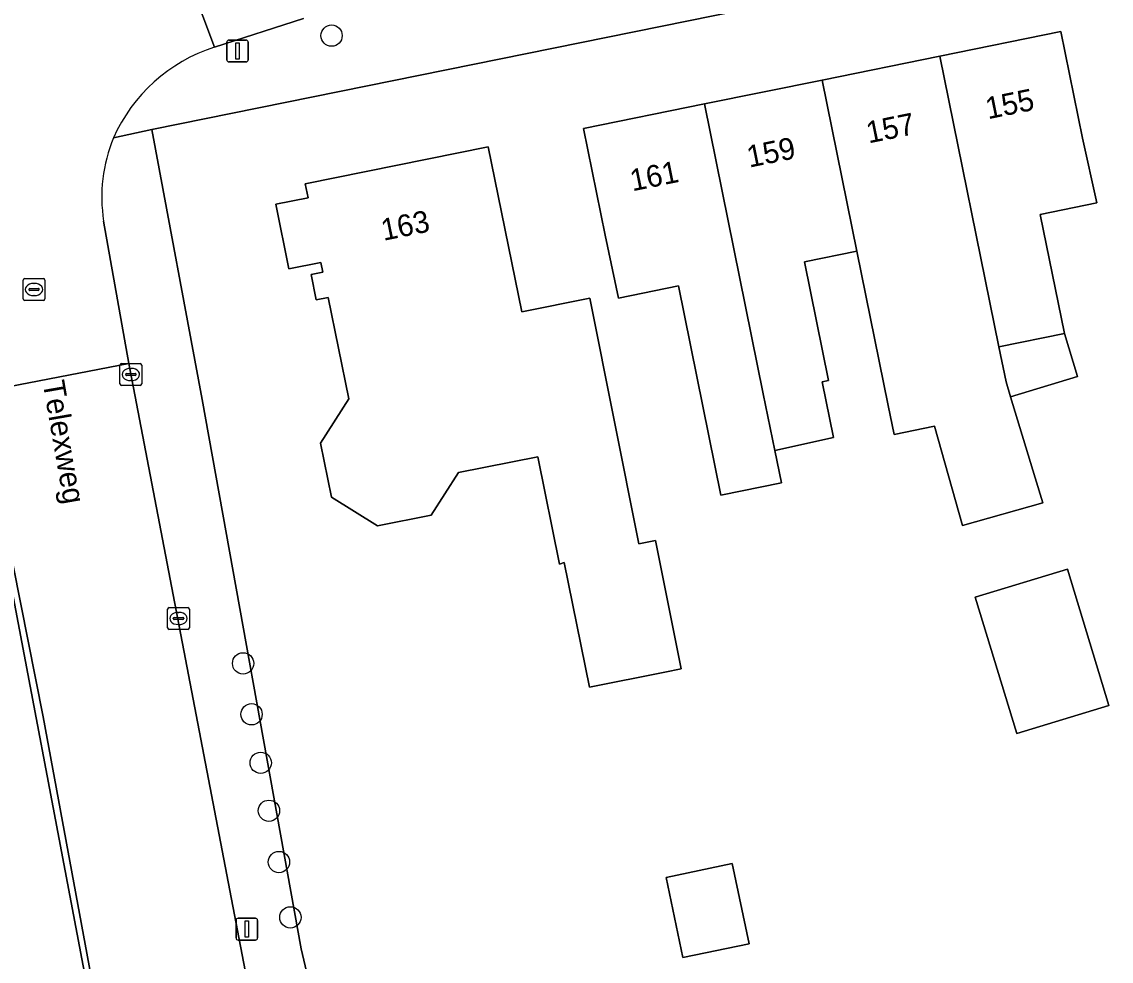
# Model space of a CAD drawing. Extents: x 162989 to 165008, y 383432 to 384338.
# Drawn here: x 163404.1 to 163454.1, y 383988.8 to 384031.9 of the extents above; entities that cross this region are included whole.
import ezdxf

# ---------------------------------------------------------------- set-up
doc = ezdxf.new("R2010")
doc.units = 0
for name, color, linetype in [('IMGEO_Boom', 7, 'Continuous'), ('IMGEO_Erf', 7, 'Continuous'), ('IMGEO_Hek', 7, 'Continuous'), ('IMGEO_Kolk', 7, 'Continuous'), ('IMGEO_Lichtmast', 7, 'Continuous'), ('IMGEO_Openbare_ruimte_label', 7, 'Continuous'), ('IMGEO_Pand', 7, 'Continuous'), ('IMGEO_Pand_nummerreeks', 7, 'Continuous'), ('IMGEO_Rijbaan_lokaal_gesloten', 7, 'Continuous'), ('IMGEO_Rijbaan_lokaal_open', 7, 'Continuous'), ('IMGEO_Rioolput', 7, 'Continuous'), ('IMGEO_Voetpad_open', 7, 'Continuous')]:
    doc.layers.add(name, color=color, linetype=linetype)

msp = doc.modelspace()

# ---------------------------------------------------------------- linework, layer by layer
at = {"layer": 'IMGEO_Boom'}
for centre in [(163418.294, 384031.272), (163414.235, 384002.456), (163414.62, 384000.118), (163415.043, 383997.891), (163415.418, 383995.69), (163415.879, 383993.335), (163416.403, 383990.798)]:
    msp.add_circle(centre, 0.489, dxfattribs=at)
at = {"layer": 'IMGEO_Erf'}
for points in [[(163454.196, 384035.371), (163450.784, 384034.639), (163450.636, 384035.203), (163410.036, 384026.962), (163412.357, 384014.563), (163416.896, 383989.35), (163417.337, 383987.477)], [(163402.681, 383985.882), (163407.549, 383985.103), (163402.405, 384012.156)]]:
    msp.add_lwpolyline(points, dxfattribs=at)
for points in [[(163449.475, 384014.694), (163450.602, 384010.976), (163450.951, 384009.823), (163447.26, 384008.789), (163445.984, 384013.343), (163444.123, 384012.966), (163443.855, 384014.29), (163442.417, 384021.383), (163440.013, 384020.896), (163441.119, 384015.442), (163440.824, 384015.382), (163441.344, 384012.819), (163438.646, 384012.23), (163438.947, 384010.744), (163436.173, 384010.181), (163435.344, 384014.271), (163434.226, 384019.784), (163431.463, 384019.216), (163430.86, 384022.115), (163429.867, 384027.015), (163435.419, 384028.141), (163440.825, 384029.236), (163446.232, 384030.333), (163451.783, 384031.458), (163452.776, 384026.559), (163453.43, 384023.594), (163450.836, 384023.068), (163451.946, 384017.597), (163452.544, 384015.624)], [(163433.169, 384008.101), (163434.352, 384002.209), (163433.593, 384002.057), (163430.142, 384001.357), (163428.98, 384007.08), (163428.767, 384007.016), (163427.767, 384011.945), (163424.119, 384011.224), (163422.862, 384009.265), (163420.402, 384008.765), (163418.286, 384010.091), (163417.785, 384012.56), (163419.081, 384014.594), (163418.135, 384019.259), (163417.595, 384019.149), (163417.36, 384020.305), (163417.899, 384020.414), (163417.807, 384020.864), (163416.336, 384020.565), (163415.735, 384023.529), (163417.219, 384023.83), (163417.089, 384024.469), (163425.491, 384026.173), (163427.029, 384018.588), (163430.147, 384019.22), (163432.41, 384007.949)], [(163452.087, 384006.78), (163453.991, 384000.525), (163449.753, 383999.235), (163447.849, 384005.49)], [(163437.464, 383989.585), (163434.424, 383988.95), (163433.656, 383992.626), (163436.683, 383993.268)]]:
    msp.add_lwpolyline(points, close=True, dxfattribs=at)
at = {"layer": 'IMGEO_Hek'}
msp.add_lwpolyline([(163402.405, 384012.156), (163407.549, 383985.103), (163402.681, 383985.882)], dxfattribs=at)
at = {"layer": 'IMGEO_Kolk'}
for p, q in [((163408.58, 384015.29), (163408.58, 384016.142)), ((163408.655, 384016.216), (163409.507, 384016.216)), ((163409.581, 384016.142), (163409.581, 384015.29)), ((163408.839, 384015.71), (163408.839, 384015.722)), ((163409.277, 384015.673), (163408.879, 384015.673)), ((163408.882, 384015.759), (163409.28, 384015.759)), ((163409.068, 384015.996), (163409.093, 384015.996)), ((163409.323, 384015.722), (163409.323, 384015.71)), ((163409.507, 384015.216), (163408.655, 384015.216)), ((163409.091, 384015.436), (163409.066, 384015.436)), ((163410.768, 384004.093), (163410.768, 384004.945)), ((163410.843, 384005.019), (163411.695, 384005.019)), ((163411.07, 384004.562), (163411.468, 384004.562)), ((163411.256, 384004.799), (163411.281, 384004.799)), ((163411.769, 384004.945), (163411.769, 384004.093)), ((163411.027, 384004.513), (163411.027, 384004.525)), ((163411.465, 384004.476), (163411.067, 384004.476)), ((163411.279, 384004.239), (163411.254, 384004.239)), ((163411.511, 384004.525), (163411.511, 384004.513)), ((163411.695, 384004.019), (163410.843, 384004.019))]:
    msp.add_line(p, q, dxfattribs=at)
for points in [[(163408.58, 384015.29), (163408.58, 384016.142)], [(163408.655, 384016.216), (163409.507, 384016.216)], [(163409.581, 384016.142), (163409.581, 384015.29)], [(163409.507, 384015.216), (163408.655, 384015.216)], [(163410.768, 384004.093), (163410.768, 384004.945)], [(163410.843, 384005.019), (163411.695, 384005.019)], [(163411.769, 384004.945), (163411.769, 384004.093)], [(163411.695, 384004.019), (163410.843, 384004.019)]]:
    msp.add_lwpolyline(points, dxfattribs=at)
for centre, radius, start, end in [((163408.657, 384016.14), 0.0765, 91.552, 178.448), ((163408.657, 384016.14), 0.0765, 91.552, 178.448), ((163409.505, 384016.14), 0.0765, 1.552, 88.448), ((163409.505, 384016.14), 0.0765, 1.552, 88.448), ((163408.879, 384015.719), 0.0403, 85.8775, 175.7526), ((163408.876, 384015.709), 0.0366, 178.938, 274.7102), ((163409.28, 384015.716), 0.043, 264.8664, 352.4533), ((163409.284, 384015.721), 0.0386, 1.7309, 96.639), ((163408.657, 384015.292), 0.0765, 181.552, 268.448), ((163408.657, 384015.292), 0.0765, 181.552, 268.448), ((163409.505, 384015.292), 0.0765, 271.552, 358.448), ((163409.505, 384015.292), 0.0765, 271.552, 358.448), ((163410.845, 384004.943), 0.0765, 91.552, 178.448), ((163410.845, 384004.943), 0.0765, 91.552, 178.448), ((163411.067, 384004.522), 0.0403, 85.8775, 175.7526), ((163411.472, 384004.524), 0.0386, 1.7309, 96.639), ((163411.693, 384004.943), 0.0765, 1.552, 88.448), ((163411.693, 384004.943), 0.0765, 1.552, 88.448), ((163410.845, 384004.095), 0.0765, 181.552, 268.448), ((163410.845, 384004.095), 0.0765, 181.552, 268.448), ((163411.064, 384004.512), 0.0366, 178.938, 274.7102), ((163411.468, 384004.519), 0.043, 264.8664, 352.4533), ((163411.693, 384004.095), 0.0765, 271.552, 358.448), ((163411.693, 384004.095), 0.0765, 271.552, 358.448)]:
    msp.add_arc(centre, radius, start, end, dxfattribs=at)
for centre, major_axis, ratio, start_param, end_param in [((163409.067, 384015.716), (-0.387, 0.002), 0.722429, 4.712389, 7.853982), ((163409.092, 384015.716), (-0.39, 0.002), 0.717154, 1.570796, 4.712389), ((163411.255, 384004.519), (-0.387, 0.002), 0.722429, 4.712389, 7.853982), ((163411.28, 384004.519), (-0.39, 0.002), 0.717154, 1.570796, 4.712389)]:
    msp.add_ellipse(centre, major_axis=major_axis, ratio=ratio, start_param=start_param, end_param=end_param, dxfattribs=at)
at = {"layer": 'IMGEO_Lichtmast'}
for p, q in [((163413.481, 384030.168), (163413.481, 384030.968)), ((163413.481, 384030.968), (163413.481, 384030.168)), ((163413.581, 384031.068), (163414.371, 384031.068)), ((163414.371, 384031.068), (163413.581, 384031.068)), ((163414.471, 384030.968), (163414.471, 384030.168)), ((163414.471, 384030.168), (163414.471, 384030.968)), ((163414.371, 384030.068), (163413.581, 384030.068)), ((163413.581, 384030.068), (163414.371, 384030.068)), ((163413.908, 383989.858), (163413.908, 383990.658)), ((163413.908, 383990.658), (163413.908, 383989.858)), ((163414.008, 383990.758), (163414.798, 383990.758)), ((163414.798, 383990.758), (163414.008, 383990.758)), ((163414.898, 383990.658), (163414.898, 383989.858)), ((163414.898, 383989.858), (163414.898, 383990.658)), ((163414.798, 383989.758), (163414.008, 383989.758)), ((163414.008, 383989.758), (163414.798, 383989.758))]:
    msp.add_line(p, q, dxfattribs=at)
for points in [[(163413.901, 384030.943), (163414.051, 384030.943), (163414.051, 384030.193), (163413.901, 384030.193), (163413.901, 384030.943)], [(163414.328, 383990.633), (163414.478, 383990.633), (163414.478, 383989.883), (163414.328, 383989.883), (163414.328, 383990.633)]]:
    msp.add_lwpolyline(points, dxfattribs=at)
for centre, start, end in [((163413.581, 384030.968), 90, 180), ((163413.581, 384030.968), 90, 180), ((163414.371, 384030.968), 0, 90), ((163414.371, 384030.968), 360, 90), ((163413.581, 384030.168), 180, 270), ((163413.581, 384030.168), 180, 270), ((163414.371, 384030.168), 270, 0), ((163414.371, 384030.168), 270, 0), ((163414.008, 383990.658), 90, 180), ((163414.008, 383990.658), 90, 180), ((163414.798, 383990.658), 0, 90), ((163414.798, 383990.658), 360, 90), ((163414.008, 383989.858), 180, 270), ((163414.008, 383989.858), 180, 270), ((163414.798, 383989.858), 270, 0), ((163414.798, 383989.858), 270, 0)]:
    msp.add_arc(centre, 0.1, start, end, dxfattribs=at)
at = {"layer": 'IMGEO_Pand'}
for points in [[(163448.94, 384016.988), (163451.946, 384017.597), (163450.836, 384023.068), (163453.43, 384023.594), (163452.776, 384026.559), (163451.783, 384031.458), (163446.232, 384030.333)], [(163446.232, 384030.333), (163440.825, 384029.236), (163442.417, 384021.383), (163443.855, 384014.29), (163444.123, 384012.966), (163445.984, 384013.343), (163447.26, 384008.789), (163450.951, 384009.823), (163450.602, 384010.976), (163449.475, 384014.694), (163449.265, 384015.388), (163448.94, 384016.988)], [(163440.825, 384029.236), (163435.419, 384028.141), (163438.118, 384014.833), (163438.646, 384012.23), (163441.344, 384012.819), (163440.824, 384015.382), (163441.119, 384015.442), (163440.013, 384020.896), (163442.417, 384021.383)], [(163435.419, 384028.141), (163429.867, 384027.015), (163430.86, 384022.115), (163431.463, 384019.216), (163434.226, 384019.784), (163435.344, 384014.271), (163436.173, 384010.181), (163438.947, 384010.744), (163438.646, 384012.23), (163438.118, 384014.833)], [(163430.147, 384019.22), (163427.029, 384018.588), (163425.491, 384026.173), (163417.089, 384024.469), (163417.219, 384023.83), (163415.735, 384023.529), (163416.336, 384020.565), (163417.807, 384020.864), (163417.899, 384020.414), (163417.36, 384020.305), (163417.595, 384019.149), (163418.135, 384019.259), (163419.081, 384014.594), (163417.785, 384012.56), (163418.286, 384010.091), (163420.402, 384008.765), (163422.862, 384009.265), (163424.119, 384011.224), (163427.767, 384011.945), (163428.767, 384007.016), (163428.98, 384007.08), (163430.142, 384001.357), (163433.593, 384002.057), (163434.352, 384002.209), (163433.169, 384008.101), (163432.41, 384007.949)], [(163451.946, 384017.597), (163448.94, 384016.988), (163449.265, 384015.388), (163449.475, 384014.694), (163452.544, 384015.624)], [(163452.087, 384006.78), (163447.849, 384005.49), (163449.753, 383999.235), (163453.991, 384000.525)], [(163436.683, 383993.268), (163433.656, 383992.626), (163434.424, 383988.95), (163437.464, 383989.585)]]:
    msp.add_lwpolyline(points, close=True, dxfattribs=at)
at = {"layer": 'IMGEO_Rijbaan_lokaal_gesloten'}
msp.add_lwpolyline([(163470.865, 384049.76), (163423.331, 384040.11), (163421.809, 384039.768), (163419.942, 384039.312), (163418.085, 384038.817), (163416.239, 384038.284), (163414.405, 384037.712), (163412.582, 384037.103), (163410.773, 384036.455), (163412.913, 384030.74), (163417.003, 384032.055)], dxfattribs=at)
at = {"layer": 'IMGEO_Rijbaan_lokaal_open'}
for points in [[(163412.913, 384030.74), (163410.773, 384036.455), (163409.808, 384036.105), (163407.951, 384035.397), (163406.108, 384034.653), (163404.28, 384033.872), (163403.711, 384033.585)], [(163401.911, 384015.809), (163402.087, 384014.898), (163408.985, 384016.224), (163407.83, 384022.758)]]:
    msp.add_lwpolyline(points, dxfattribs=at)
msp.add_lwpolyline([(163408.985, 384016.224), (163402.087, 384014.898), (163402.626, 384012.196), (163405.058, 384000), (163411.655, 383964.3), (163416.139, 383963.585), (163418.985, 383963.182), (163418.887, 383963.711), (163418.246, 383967.194), (163416.961, 383974.175), (163414.715, 383986.371), (163414.685, 383986.526)], close=True, dxfattribs=at)
for centre, radius, start, end in [((163415.268, 384023.456), 7.655, 107.9191, 155.9241), ((163414.903, 384023.864), 7.159, 157.7117, 188.8843)]:
    msp.add_arc(centre, radius, start, end, dxfattribs=at)
at = {"layer": 'IMGEO_Rioolput'}
for p, q in [((163404.209, 384020.118), (163405.061, 384020.118)), ((163404.134, 384019.192), (163404.134, 384020.044)), ((163404.393, 384019.612), (163404.393, 384019.624)), ((163404.831, 384019.575), (163404.433, 384019.575)), ((163404.436, 384019.661), (163404.834, 384019.661)), ((163404.622, 384019.898), (163404.647, 384019.898)), ((163404.877, 384019.624), (163404.877, 384019.612)), ((163405.135, 384020.044), (163405.135, 384019.192)), ((163405.061, 384019.118), (163404.209, 384019.118)), ((163404.645, 384019.338), (163404.62, 384019.338))]:
    msp.add_line(p, q, dxfattribs=at)
for points in [[(163404.209, 384020.118), (163405.061, 384020.118)], [(163404.134, 384019.192), (163404.134, 384020.044)], [(163405.135, 384020.044), (163405.135, 384019.192)], [(163405.061, 384019.118), (163404.209, 384019.118)]]:
    msp.add_lwpolyline(points, dxfattribs=at)
for centre, radius, start, end in [((163404.211, 384020.042), 0.0765, 91.552, 178.448), ((163404.211, 384020.042), 0.0765, 91.552, 178.448), ((163405.059, 384020.042), 0.0765, 1.552, 88.448), ((163405.059, 384020.042), 0.0765, 1.552, 88.448), ((163404.433, 384019.621), 0.0403, 85.8775, 175.7526), ((163404.43, 384019.611), 0.0366, 178.938, 274.7102), ((163404.834, 384019.618), 0.043, 264.8664, 352.4533), ((163404.838, 384019.623), 0.0386, 1.7309, 96.639), ((163404.211, 384019.194), 0.0765, 181.552, 268.448), ((163404.211, 384019.194), 0.0765, 181.552, 268.448), ((163405.059, 384019.194), 0.0765, 271.552, 358.448), ((163405.059, 384019.194), 0.0765, 271.552, 358.448)]:
    msp.add_arc(centre, radius, start, end, dxfattribs=at)
for centre, major_axis, ratio, start_param, end_param in [((163404.621, 384019.618), (-0.387, 0.002), 0.722429, 4.712389, 7.853982), ((163404.646, 384019.618), (-0.39, 0.002), 0.717154, 1.570796, 4.712389)]:
    msp.add_ellipse(centre, major_axis=major_axis, ratio=ratio, start_param=start_param, end_param=end_param, dxfattribs=at)
at = {"layer": 'IMGEO_Voetpad_open'}
for points in [[(163408.279, 384026.579), (163410.036, 384026.962), (163450.636, 384035.203), (163450.784, 384034.639), (163454.196, 384035.371), (163461.173, 384036.786), (163468.032, 384038.176), (163475.037, 384039.596)], [(163417.003, 384032.055), (163412.913, 384030.74)], [(163412.357, 384014.563), (163410.036, 384026.962), (163408.279, 384026.579)], [(163407.83, 384022.758), (163408.985, 384016.224), (163414.685, 383986.526), (163416.534, 383986.841), (163416.881, 383986.9), (163419.228, 383973.306), (163420.06, 383973.028), (163417.627, 383987.578), (163417.337, 383987.477), (163416.896, 383989.35), (163412.357, 384014.563)]]:
    msp.add_lwpolyline(points, dxfattribs=at)
msp.add_lwpolyline([(163410.302, 383962.699), (163410.361, 383962.69), (163411.866, 383962.549), (163411.655, 383964.3), (163405.058, 384000), (163402.626, 384012.196), (163402.405, 384012.156), (163407.549, 383985.103), (163402.681, 383985.882), (163399.459, 383966.094), (163399.302, 383964.53)], close=True, dxfattribs=at)
for centre, radius, start, end in [((163415.268, 384023.456), 7.655, 107.9191, 155.9241), ((163414.903, 384023.864), 7.159, 157.7117, 188.8843)]:
    msp.add_arc(centre, radius, start, end, dxfattribs=at)

# ---------------------------------------------------------------- texts
at = {"layer": 'IMGEO_Openbare_ruimte_label'}
msp.add_text('Telexweg', height=1, rotation=279.9051, dxfattribs=at).set_placement((163405.025, 384015.355))
at = {"layer": 'IMGEO_Pand_nummerreeks'}
for s, rotation, p in [('155', 11.4602, (163448.434, 384027.432)), ('157', 11.4592, (163442.955, 384026.322)), ('159', 11.4592, (163437.476, 384025.211)), ('161', 11.4592, (163432.109, 384024.123)), ('163', 11.4649, (163420.68, 384021.851))]:
    msp.add_text(s, height=1, rotation=rotation, dxfattribs=at).set_placement(p)

doc.saveas('drawing.dxf')
